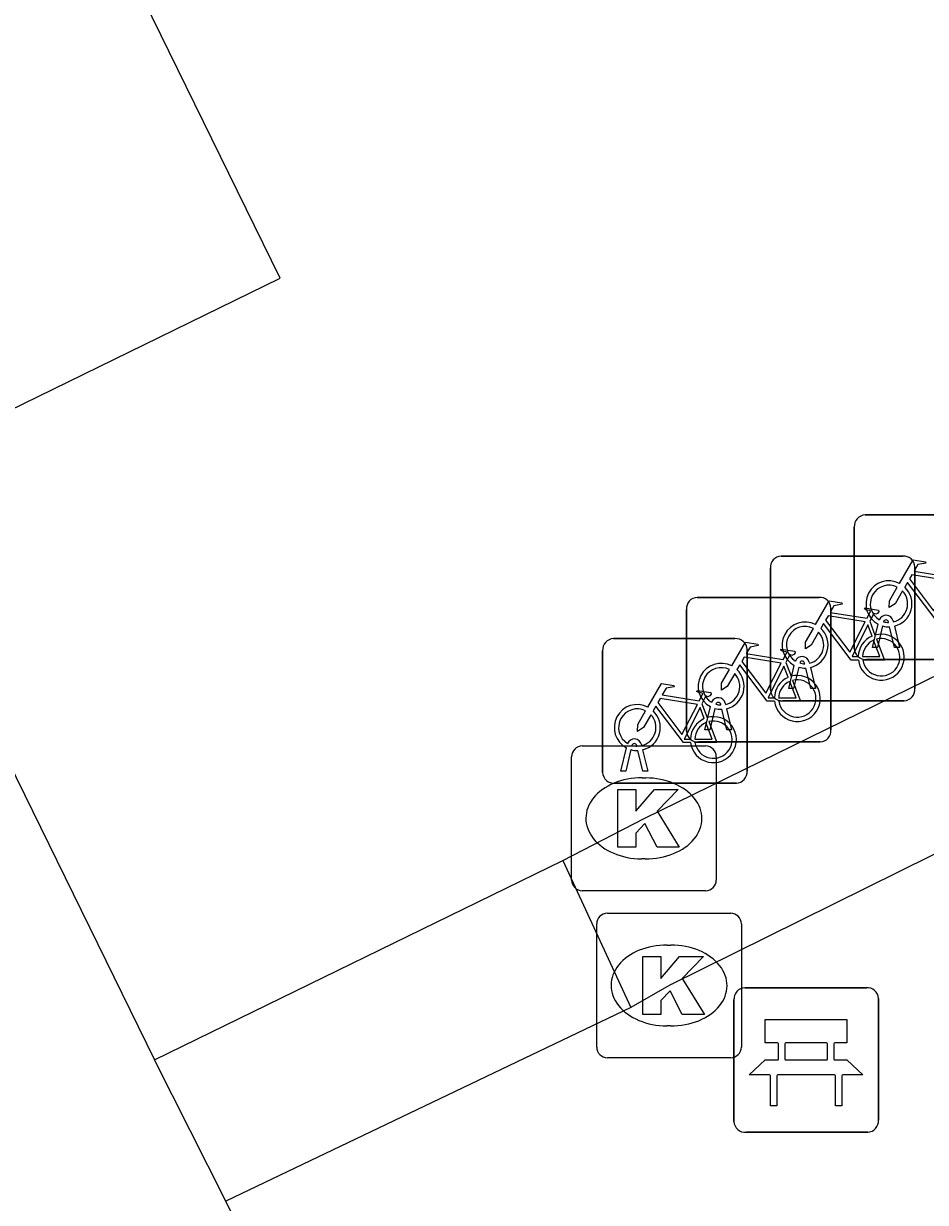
# Model space of a CAD drawing. Extents: x 160457 to 162082, y 388340 to 389736.
# Drawn here: x 160967.68 to 160973.91, y 388888.44 to 388896.58 of the extents above; entities that cross this region are included whole.
import ezdxf

# ---------------------------------------------------------------- set-up
doc = ezdxf.new("R2010")
doc.units = 0
for name, color, linetype in [('IMGEO_Bank', 7, 'Continuous'), ('IMGEO_Fietsenrek', 7, 'Continuous'), ('IMGEO_Fietspad_gesloten', 7, 'Continuous'), ('IMGEO_Kolk', 7, 'Continuous'), ('IMGEO_Pand_overbouw', 7, 'Continuous'), ('IMGEO_Voetpad_open', 7, 'Continuous')]:
    doc.layers.add(name, color=color, linetype=linetype)

msp = doc.modelspace()

# ---------------------------------------------------------------- linework, layer by layer
at = {"layer": 'IMGEO_Bank'}
for p, q in [((160972.6609, 388889.9195), (160973.5018, 388889.9195)), ((160973.5018, 388889.9195), (160972.6609, 388889.9195)), ((160972.5865, 388888.9949), (160972.5865, 388889.8358)), ((160972.5865, 388889.8358), (160972.5865, 388888.9949)), ((160973.5855, 388889.8451), (160973.5855, 388889.0042)), ((160973.5855, 388889.0042), (160973.5855, 388889.8451)), ((160972.8951, 388889.4264), (160972.8951, 388889.5316)), ((160972.9387, 388889.5316), (160972.9387, 388889.4264)), ((160973.227, 388889.538), (160972.945, 388889.538)), ((160973.2333, 388889.4264), (160973.2333, 388889.5316)), ((160973.2769, 388889.5316), (160973.2769, 388889.4264)), ((160972.945, 388889.42), (160973.227, 388889.42)), ((160973.2828, 388889.3177), (160972.8897, 388889.3177)), ((160973.5111, 388888.9205), (160972.6702, 388888.9205)), ((160972.6702, 388888.9205), (160973.5111, 388888.9205))]:
    msp.add_line(p, q, dxfattribs=at)
for points in [[(160972.8887, 388889.538), (160972.8026, 388889.538), (160972.8026, 388889.699), (160973.3665, 388889.699), (160973.3665, 388889.538), (160973.2833, 388889.538)], [(160972.8334, 388889.3177), (160972.691, 388889.3177), (160972.8026, 388889.42), (160972.8887, 388889.42)], [(160973.2833, 388889.42), (160973.3665, 388889.42), (160973.4781, 388889.3177), (160973.3391, 388889.3177)], [(160972.8834, 388889.3113), (160972.8834, 388889.1038), (160972.8398, 388889.1038), (160972.8398, 388889.3113)], [(160973.3327, 388889.3113), (160973.3327, 388889.1038), (160973.2891, 388889.1038), (160973.2891, 388889.3113)]]:
    msp.add_lwpolyline(points, dxfattribs=at)
for centre, radius, start, end in [((160972.6642, 388889.8416), 0.0779, 92.4484, 184.28452), ((160972.6642, 388889.8416), 0.0779, 92.4484, 184.28452), ((160973.5076, 388889.8418), 0.0779, 2.4484, 94.28452), ((160973.5076, 388889.8418), 0.0779, 2.4484, 94.28452), ((160972.8884, 388889.5313), 0.00671, 2.89567, 87.10433), ((160972.9454, 388889.5313), 0.00671, 92.89567, 177.10433), ((160973.2266, 388889.5313), 0.00671, 2.89567, 87.10433), ((160973.2836, 388889.5313), 0.00671, 92.89567, 177.10433), ((160972.8884, 388889.4267), 0.00671, 272.89567, 357.10433), ((160972.9454, 388889.4267), 0.00671, 182.89567, 267.10433), ((160973.2266, 388889.4267), 0.00671, 272.89567, 357.10433), ((160973.2836, 388889.4267), 0.00671, 182.89567, 267.10433), ((160972.8331, 388889.311), 0.00671, 2.89567, 87.10433), ((160972.8901, 388889.311), 0.00671, 92.89567, 177.10433), ((160973.2824, 388889.311), 0.00671, 2.89567, 87.10433), ((160973.3394, 388889.311), 0.00671, 92.89567, 177.10433), ((160972.6644, 388888.9982), 0.0779, 182.4484, 274.28452), ((160972.6644, 388888.9982), 0.0779, 182.4484, 274.28452), ((160973.5078, 388888.9984), 0.0779, 272.4484, 4.28452), ((160973.5078, 388888.9984), 0.0779, 272.4484, 4.28452)]:
    msp.add_arc(centre, radius, start, end, dxfattribs=at)
at = {"layer": 'IMGEO_Fietsenrek'}
for p, q in [((160973.4929, 388893.1875), (160974.3338, 388893.1875)), ((160974.3338, 388893.1875), (160973.4929, 388893.1875)), ((160973.4185, 388892.2629), (160973.4185, 388893.1038)), ((160973.4185, 388893.1038), (160973.4185, 388892.2629)), ((160972.9129, 388892.9025), (160973.7538, 388892.9025)), ((160973.7538, 388892.9025), (160972.9129, 388892.9025)), ((160972.8385, 388891.9779), (160972.8385, 388892.8188)), ((160972.8385, 388892.8188), (160972.8385, 388891.9779)), ((160973.8375, 388892.8281), (160973.8375, 388891.9872)), ((160973.8375, 388891.9872), (160973.8375, 388892.8281)), ((160972.3329, 388892.6175), (160973.1738, 388892.6175)), ((160973.1738, 388892.6175), (160972.3329, 388892.6175)), ((160972.2585, 388891.6929), (160972.2585, 388892.5338)), ((160972.2585, 388892.5338), (160972.2585, 388891.6929)), ((160973.2575, 388892.5431), (160973.2575, 388891.7022)), ((160973.2575, 388891.7022), (160973.2575, 388892.5431)), ((160973.5252, 388892.4522), (160973.5615, 388892.357)), ((160973.5455, 388892.2723), (160973.5838, 388892.4323)), ((160973.6142, 388892.4201), (160973.5789, 388892.2723)), ((160973.6559, 388892.4439), (160973.6549, 388892.4482)), ((160973.697, 388892.2723), (160973.6631, 388892.414)), ((160973.6866, 388892.4554), (160973.6884, 388892.4475)), ((160973.6954, 388892.4183), (160973.7304, 388892.2723)), ((160971.7529, 388892.3325), (160972.5938, 388892.3325)), ((160972.5938, 388892.3325), (160971.7529, 388892.3325)), ((160971.6785, 388891.4079), (160971.6785, 388892.2488)), ((160971.6785, 388892.2488), (160971.6785, 388891.4079)), ((160972.6775, 388892.2581), (160972.6775, 388891.4172)), ((160972.6775, 388891.4172), (160972.6775, 388892.2581)), ((160973.5789, 388892.2723), (160973.5455, 388892.2723)), ((160973.7304, 388892.2723), (160973.697, 388892.2723)), ((160972.9452, 388892.1672), (160972.9815, 388892.072)), ((160973.0759, 388892.1589), (160973.0749, 388892.1632)), ((160973.1066, 388892.1704), (160973.1084, 388892.1625)), ((160974.3431, 388892.1885), (160973.5022, 388892.1885)), ((160973.5022, 388892.1885), (160974.3431, 388892.1885)), ((160972.9655, 388891.9873), (160973.0038, 388892.1473)), ((160973.0342, 388892.1351), (160972.9989, 388891.9873)), ((160973.117, 388891.9873), (160973.0831, 388892.129)), ((160973.1154, 388892.1333), (160973.1504, 388891.9873)), ((160972.9989, 388891.9873), (160972.9655, 388891.9873)), ((160973.1504, 388891.9873), (160973.117, 388891.9873)), ((160972.3652, 388891.8822), (160972.4015, 388891.787)), ((160972.3855, 388891.7023), (160972.4238, 388891.8623)), ((160972.4542, 388891.8501), (160972.4189, 388891.7023)), ((160972.4959, 388891.8739), (160972.4949, 388891.8782)), ((160972.537, 388891.7023), (160972.5031, 388891.844)), ((160972.5266, 388891.8854), (160972.5284, 388891.8775)), ((160972.5354, 388891.8483), (160972.5704, 388891.7023)), ((160973.7631, 388891.9035), (160972.9222, 388891.9035)), ((160972.9222, 388891.9035), (160973.7631, 388891.9035)), ((160972.4189, 388891.7023), (160972.3855, 388891.7023)), ((160972.5704, 388891.7023), (160972.537, 388891.7023)), ((160971.9159, 388891.5889), (160971.9149, 388891.5932)), ((160971.9466, 388891.6004), (160971.9484, 388891.5925)), ((160973.1831, 388891.6185), (160972.3422, 388891.6185)), ((160972.3422, 388891.6185), (160973.1831, 388891.6185)), ((160971.8055, 388891.4173), (160971.8438, 388891.5773)), ((160971.8742, 388891.5651), (160971.8389, 388891.4173)), ((160971.957, 388891.4173), (160971.9231, 388891.559)), ((160971.9554, 388891.5633), (160971.9904, 388891.4173)), ((160971.8389, 388891.4173), (160971.8055, 388891.4173)), ((160971.9904, 388891.4173), (160971.957, 388891.4173)), ((160972.6031, 388891.3335), (160971.7622, 388891.3335)), ((160971.7622, 388891.3335), (160972.6031, 388891.3335))]:
    msp.add_line(p, q, dxfattribs=at)
for points in [[(160973.7311, 388892.7142), (160973.8258, 388892.8777), (160973.912, 388892.8639), (160973.9137, 388892.8552), (160973.8576, 388892.8443), (160973.8314, 388892.799), (160974.0866, 388892.7582)], [(160974.0737, 388892.733), (160973.8169, 388892.774), (160973.8002, 388892.7452), (160973.9672, 388892.5249), (160974.0737, 388892.733)], [(160973.7518, 388892.6617), (160973.7002, 388892.5725), (160973.6603, 388892.5465), (160973.6615, 388892.594), (160973.716, 388892.6882)], [(160974.0268, 388892.4695), (160973.9771, 388892.4696), (160973.7864, 388892.7213), (160973.7674, 388892.6885)], [(160973.1511, 388892.4292), (160973.2458, 388892.5927), (160973.332, 388892.5789), (160973.3337, 388892.5702), (160973.2776, 388892.5593), (160973.2514, 388892.514), (160973.5066, 388892.4732)], [(160973.4937, 388892.448), (160973.2369, 388892.489), (160973.2202, 388892.4602), (160973.3872, 388892.2399), (160973.4937, 388892.448)], [(160973.5066, 388892.4732), (160973.5316, 388892.522), (160973.5265, 388892.526), (160973.5033, 388892.5297), (160973.4906, 388892.5372), (160973.4896, 388892.5403), (160973.4918, 388892.5449), (160973.5866, 388892.5298), (160973.5889, 388892.5195), (160973.5795, 388892.5071), (160973.5671, 388892.5007), (160973.5526, 388892.5069), (160973.5252, 388892.4522)], [(160973.1718, 388892.3767), (160973.1202, 388892.2875), (160973.0803, 388892.2615), (160973.0815, 388892.309), (160973.136, 388892.4032)], [(160973.4468, 388892.1845), (160973.3971, 388892.1846), (160973.2064, 388892.4363), (160973.1874, 388892.4035)], [(160973.5417, 388892.35), (160973.5124, 388892.4268), (160973.403, 388892.2087), (160973.4457, 388892.2086)], [(160973.4757, 388892.2085), (160973.5956, 388892.2083), (160973.5524, 388892.3219)], [(160973.5722, 388892.3288), (160973.6272, 388892.1842), (160973.4771, 388892.1845)], [(160972.5711, 388892.1442), (160972.6658, 388892.3077), (160972.752, 388892.2939), (160972.7537, 388892.2852), (160972.6976, 388892.2743), (160972.6714, 388892.229), (160972.9266, 388892.1882)], [(160972.9266, 388892.1882), (160972.9516, 388892.237), (160972.9465, 388892.241), (160972.9233, 388892.2447), (160972.9106, 388892.2522), (160972.9096, 388892.2553), (160972.9118, 388892.2599), (160973.0066, 388892.2448), (160973.0089, 388892.2345), (160972.9995, 388892.2221), (160972.9871, 388892.2157), (160972.9726, 388892.2219), (160972.9452, 388892.1672)], [(160972.9137, 388892.163), (160972.6569, 388892.204), (160972.6402, 388892.1752), (160972.8072, 388891.9549), (160972.9137, 388892.163)], [(160972.5918, 388892.0917), (160972.5402, 388892.0025), (160972.5003, 388891.9765), (160972.5015, 388892.024), (160972.556, 388892.1182)], [(160972.8668, 388891.8995), (160972.8171, 388891.8996), (160972.6264, 388892.1513), (160972.6074, 388892.1185)], [(160972.9617, 388892.065), (160972.9324, 388892.1418), (160972.823, 388891.9237), (160972.8657, 388891.9236)], [(160971.9911, 388891.8592), (160972.0858, 388892.0227), (160972.172, 388892.0089), (160972.1737, 388892.0002), (160972.1176, 388891.9893), (160972.0914, 388891.944), (160972.3466, 388891.9032)], [(160972.8957, 388891.9235), (160973.0156, 388891.9233), (160972.9724, 388892.0369)], [(160972.9922, 388892.0438), (160973.0472, 388891.8992), (160972.8971, 388891.8995)], [(160972.3337, 388891.878), (160972.0769, 388891.919), (160972.0602, 388891.8902), (160972.2272, 388891.6699), (160972.3337, 388891.878)], [(160972.3466, 388891.9032), (160972.3716, 388891.952), (160972.3665, 388891.956), (160972.3433, 388891.9597), (160972.3306, 388891.9672), (160972.3296, 388891.9703), (160972.3318, 388891.9749), (160972.4266, 388891.9598), (160972.4289, 388891.9495), (160972.4195, 388891.9371), (160972.4071, 388891.9307), (160972.3926, 388891.9369), (160972.3652, 388891.8822)], [(160972.0118, 388891.8067), (160971.9602, 388891.7175), (160971.9203, 388891.6915), (160971.9215, 388891.739), (160971.976, 388891.8332)], [(160972.2868, 388891.6145), (160972.2371, 388891.6146), (160972.0464, 388891.8663), (160972.0274, 388891.8335)], [(160972.3817, 388891.78), (160972.3524, 388891.8568), (160972.243, 388891.6387), (160972.2857, 388891.6386)], [(160972.3157, 388891.6385), (160972.4356, 388891.6383), (160972.3924, 388891.7519)], [(160972.4122, 388891.7588), (160972.4672, 388891.6142), (160972.3171, 388891.6145)]]:
    msp.add_lwpolyline(points, dxfattribs=at)
for centre, radius, start, end in [((160973.4962, 388893.1096), 0.0779, 92.4484, 184.28452), ((160973.4962, 388893.1096), 0.0779, 92.4484, 184.28452), ((160972.9162, 388892.8246), 0.0779, 92.4484, 184.28452), ((160972.9162, 388892.8246), 0.0779, 92.4484, 184.28452), ((160973.7596, 388892.8248), 0.0779, 2.4484, 94.28452), ((160973.7596, 388892.8248), 0.0779, 2.4484, 94.28452), ((160973.6581, 388892.5729), 0.159, 62.67661, 242.13685), ((160973.6581, 388892.5729), 0.129, 63.31916, 238.90302), ((160973.6581, 388892.5729), 0.129, 283.60429, 43.43025), ((160973.6581, 388892.5729), 0.159, 283.5766, 46.60424), ((160972.3362, 388892.5396), 0.0779, 92.4484, 184.28452), ((160972.3362, 388892.5396), 0.0779, 92.4484, 184.28452), ((160973.1796, 388892.5398), 0.0779, 2.4484, 94.28452), ((160973.1796, 388892.5398), 0.0779, 2.4484, 94.28452), ((160973.6379, 388892.4443), 0.0499, 12.8025, 158.69338), ((160973.0781, 388892.2879), 0.159, 62.67661, 242.13685), ((160973.0781, 388892.2879), 0.129, 63.31916, 238.90302), ((160973.0781, 388892.2879), 0.159, 283.5766, 46.60424), ((160973.6581, 388892.5729), 0.159, 253.99666, 271.78671), ((160973.6379, 388892.4443), 0.0174, 12.8025, 163.45023), ((160973.6581, 388892.5729), 0.129, 253.41502, 269.02044), ((160971.7562, 388892.2546), 0.0779, 92.4484, 184.28452), ((160971.7562, 388892.2546), 0.0779, 92.4484, 184.28452), ((160972.5996, 388892.2548), 0.0779, 2.4484, 94.28452), ((160972.5996, 388892.2548), 0.0779, 2.4484, 94.28452), ((160973.0781, 388892.2879), 0.129, 283.60429, 43.43025), ((160973.6047, 388892.2039), 0.159, 113.3408, 178.32165), ((160973.6047, 388892.2039), 0.159, 187.0065, 105.77075), ((160973.6047, 388892.2039), 0.129, 113.92302, 177.95563), ((160973.6047, 388892.2039), 0.129, 188.67146, 104.58832), ((160973.4964, 388892.2662), 0.0779, 182.4484, 274.28452), ((160973.4964, 388892.2662), 0.0779, 182.4484, 274.28452), ((160972.4981, 388892.0029), 0.159, 62.67661, 242.13685), ((160973.0579, 388892.1593), 0.0499, 12.8025, 158.69338), ((160973.0579, 388892.1593), 0.0174, 12.8025, 163.45023), ((160973.0781, 388892.2879), 0.129, 253.41502, 269.02044), ((160972.4981, 388892.0029), 0.129, 63.31916, 238.90302), ((160972.4981, 388892.0029), 0.129, 283.60429, 43.43025), ((160972.4981, 388892.0029), 0.159, 283.5766, 46.60424), ((160973.0247, 388891.9189), 0.159, 187.0065, 105.77075), ((160973.0781, 388892.2879), 0.159, 253.99666, 271.78671), ((160973.0247, 388891.9189), 0.159, 113.3408, 178.32165), ((160973.0247, 388891.9189), 0.129, 113.92302, 177.95563), ((160973.0247, 388891.9189), 0.129, 188.67146, 104.58832), ((160972.4779, 388891.8743), 0.0499, 12.8025, 158.69338), ((160972.9164, 388891.9812), 0.0779, 182.4484, 274.28452), ((160972.9164, 388891.9812), 0.0779, 182.4484, 274.28452), ((160973.7598, 388891.9814), 0.0779, 272.4484, 4.28452), ((160973.7598, 388891.9814), 0.0779, 272.4484, 4.28452), ((160971.9181, 388891.7179), 0.159, 62.67661, 242.13685), ((160971.9181, 388891.7179), 0.129, 63.31916, 238.90302), ((160971.9181, 388891.7179), 0.159, 283.5766, 46.60424), ((160972.4981, 388892.0029), 0.159, 253.99666, 271.78671), ((160972.4779, 388891.8743), 0.0174, 12.8025, 163.45023), ((160972.4981, 388892.0029), 0.129, 253.41502, 269.02044), ((160971.9181, 388891.7179), 0.129, 283.60429, 43.43025), ((160972.4447, 388891.6339), 0.159, 113.3408, 178.32165), ((160972.4447, 388891.6339), 0.159, 187.0065, 105.77075), ((160972.4447, 388891.6339), 0.129, 113.92302, 177.95563), ((160972.4447, 388891.6339), 0.129, 188.67146, 104.58832), ((160972.3364, 388891.6962), 0.0779, 182.4484, 274.28452), ((160972.3364, 388891.6962), 0.0779, 182.4484, 274.28452), ((160973.1798, 388891.6964), 0.0779, 272.4484, 4.28452), ((160973.1798, 388891.6964), 0.0779, 272.4484, 4.28452), ((160971.8979, 388891.5893), 0.0499, 12.8025, 158.69338), ((160971.8979, 388891.5893), 0.0174, 12.8025, 163.45023), ((160971.9181, 388891.7179), 0.129, 253.41502, 269.02044), ((160971.9181, 388891.7179), 0.159, 253.99666, 271.78671), ((160971.7564, 388891.4112), 0.0779, 182.4484, 274.28452), ((160971.7564, 388891.4112), 0.0779, 182.4484, 274.28452), ((160972.5998, 388891.4114), 0.0779, 272.4484, 4.28452), ((160972.5998, 388891.4114), 0.0779, 272.4484, 4.28452)]:
    msp.add_arc(centre, radius, start, end, dxfattribs=at)
at = {"layer": 'IMGEO_Fietspad_gesloten'}
for points in [[(160966.497, 388893.667), (160968.58, 388889.421)], [(160969.073, 388888.445), (160968.58, 388889.421)], [(160980.908, 388864.123), (160969.073, 388888.445)]]:
    msp.add_lwpolyline(points, dxfattribs=at)
at = {"layer": 'IMGEO_Kolk'}
for p, q in [((160971.5379, 388891.5905), (160972.3901, 388891.5905)), ((160971.4635, 388890.6639), (160971.4635, 388891.5161)), ((160972.4645, 388891.5161), (160972.4645, 388890.6639)), ((160971.9515, 388891.3697), (160971.9765, 388891.3697)), ((160971.9735, 388890.8103), (160971.9486, 388890.8103)), ((160972.3901, 388890.5895), (160971.5379, 388890.5895)), ((160971.6375, 388889.5089), (160971.6375, 388890.3611)), ((160971.7119, 388890.4355), (160972.5641, 388890.4355)), ((160972.6385, 388890.3611), (160972.6385, 388889.5089)), ((160972.1255, 388890.2147), (160972.1505, 388890.2147)), ((160972.1475, 388889.6553), (160972.1226, 388889.6553)), ((160972.5641, 388889.4345), (160971.7119, 388889.4345))]:
    msp.add_line(p, q, dxfattribs=at)
for points in [[(160971.5379, 388891.5905), (160972.3901, 388891.5905)], [(160971.4635, 388890.6639), (160971.4635, 388891.5161)], [(160972.4645, 388891.5161), (160972.4645, 388890.6639)], [(160971.7837, 388891.29), (160971.9072, 388891.29), (160971.9072, 388891.1388), (160972.0368, 388891.29), (160972.2014, 388891.29), (160972.0553, 388891.1391), (160972.2079, 388890.89), (160972.0556, 388890.89), (160971.9713, 388891.0542), (160971.9072, 388890.9872), (160971.9072, 388890.89), (160971.7837, 388890.89), (160971.7837, 388891.29)], [(160972.3901, 388890.5895), (160971.5379, 388890.5895)], [(160971.6375, 388889.5089), (160971.6375, 388890.3611)], [(160971.7119, 388890.4355), (160972.5641, 388890.4355)], [(160972.6385, 388890.3611), (160972.6385, 388889.5089)], [(160971.9577, 388890.135), (160972.0812, 388890.135), (160972.0812, 388889.9838), (160972.2108, 388890.135), (160972.3754, 388890.135), (160972.2293, 388889.9841), (160972.3819, 388889.735), (160972.2296, 388889.735), (160972.1453, 388889.8992), (160972.0812, 388889.8322), (160972.0812, 388889.735), (160971.9577, 388889.735), (160971.9577, 388890.135)], [(160972.5641, 388889.4345), (160971.7119, 388889.4345)]]:
    msp.add_lwpolyline(points, dxfattribs=at)
for centre, start, end in [((160971.54, 388891.514), 91.55205, 178.44795), ((160971.54, 388891.514), 91.55205, 178.44795), ((160972.388, 388891.514), 1.55205, 88.44795), ((160972.388, 388891.514), 1.55205, 88.44795), ((160971.54, 388890.666), 181.55205, 268.44795), ((160971.54, 388890.666), 181.55205, 268.44795), ((160972.388, 388890.666), 271.55205, 358.44795), ((160972.388, 388890.666), 271.55205, 358.44795), ((160971.714, 388890.359), 91.55205, 178.44795), ((160971.714, 388890.359), 91.55205, 178.44795), ((160972.562, 388890.359), 1.55205, 88.44795), ((160972.562, 388890.359), 1.55205, 88.44795), ((160971.714, 388889.511), 181.55205, 268.44795), ((160971.714, 388889.511), 181.55205, 268.44795), ((160972.562, 388889.511), 271.55205, 358.44795), ((160972.562, 388889.511), 271.55205, 358.44795)]:
    msp.add_arc(centre, 0.0765, start, end, dxfattribs=at)
for centre, major_axis, ratio, start_param, end_param in [((160971.95, 388891.09), (-0.3872, 0.002), 0.722429, 4.712389, 7.853982), ((160971.975, 388891.09), (-0.3901, 0.002), 0.717154, 1.570796, 4.712389), ((160972.124, 388889.935), (-0.3872, 0.002), 0.722429, 4.712389, 7.853982), ((160972.149, 388889.935), (-0.3901, 0.002), 0.717154, 1.570796, 4.712389)]:
    msp.add_ellipse(centre, major_axis=major_axis, ratio=ratio, start_param=start_param, end_param=end_param, dxfattribs=at)
at = {"layer": 'IMGEO_Pand_overbouw'}
msp.add_lwpolyline([(160967.974, 388897.834), (160963.415, 388907.132), (160962.362, 388909.28), (160942.027, 388899.36), (160942.472, 388898.428), (160943.082, 388897.181), (160948.262, 388886.604), (160945.527, 388885.278), (160946.376, 388883.545), (160969.45, 388894.824)], close=True, dxfattribs=at)
at = {"layer": 'IMGEO_Voetpad_open'}
for points in [[(160971.404, 388890.799), (160971.965, 388891.089), (160979.521, 388894.789)], [(160979.97, 388893.785), (160977.814, 388892.744), (160972.138, 388889.936), (160971.873, 388889.782)], [(160968.58, 388889.421), (160971.404, 388890.799)], [(160971.404, 388890.799), (160971.873, 388889.782)], [(160971.873, 388889.782), (160969.073, 388888.445)]]:
    msp.add_lwpolyline(points, dxfattribs=at)

doc.saveas('drawing.dxf')
